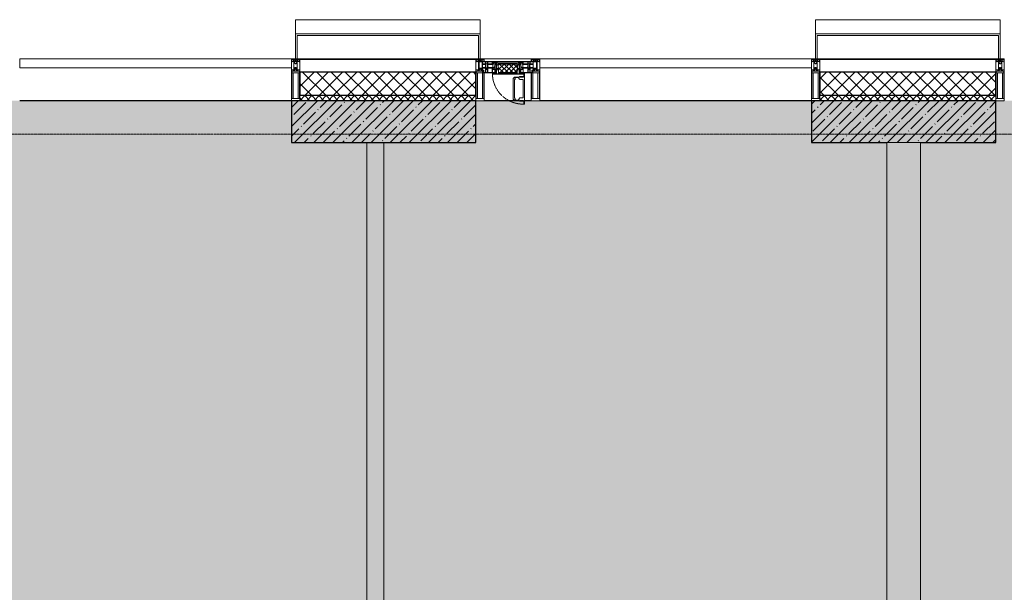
# Model space of a CAD drawing. Header units: millimetres. Extents: x -525784 to 178656, y -69521 to 385150.
# Tile 334 of 389: x -163323 to -157453, y 373214 to 376627. Entities that reach past the tile are written whole.
import ezdxf

# ---------------------------------------------------------------- set-up
doc = ezdxf.new("R2010")
doc.units = ezdxf.units.MM
doc.linetypes.add('-D1-02х01', pattern=[3, 2, -1])
doc.linetypes.add('-D1d1-15x02', pattern=[19, 15, -2, 0, -2])
for name, color, linetype, lineweight in [('_0', 7, 'Continuous', 13), ('A-COLS', 7, 'Continuous', 5), ('A-DETL-GENF', 7, 'Continuous', 5), ('A-GLAZ', 7, 'Continuous', 5), ('A-GLAZ-CURT', 8, 'Continuous', 5), ('A-GLAZ-CWMG', 8, 'Continuous', 5), ('A-WALL', 7, 'Continuous', 5), ('A-WALL-FNSH', 8, 'Continuous', 5), ('I-WALL', 7, 'Continuous', 5), ('S-COLS', 7, 'Continuous', 5), ('S-GRID', 7, 'Continuous', 5)]:
    doc.layers.add(name, color=color, linetype=linetype, lineweight=lineweight)
pattern_1 = [(45, (0, 0), (-21.213203, 21.213203), []), (135, (0, 0), (-21.213203, -21.213203), [])]
pattern_2 = [(45, (0, 0), (-42.42641, 42.42641), []), (135, (0, 0), (-42.42641, -42.42641), [])]
pattern_3 = [(45, (-192252.935, 346694.18), (-57.02463, 57.02463), []), (45, (-192195.91, 346694.18), (-57.02463, 57.02463), [100.806, -20.161, 3.353, -16.808])]

# ---------------------------------------------------------------- blocks, each defined once
blk = doc.blocks.new('Rectangular Mullion - 50Wx250H-2623690-50_AS_M_L24')
at = {"layer": 'A-DETL-GENF'}
for p, q in [((-25, 65.2), (-25, 250)), ((-25, 250), (0, 250)), ((-23, 237.3), (0, 237.3)), ((-23, 237.3), (-23, 73.6)), ((-14.9, 84), (-14.9, 237.3)), ((25, 250), (0, 250)), ((23, 237.3), (0, 237.3)), ((14.9, 84), (14.9, 237.3)), ((23, 237.3), (23, 73.6)), ((25, 65.2), (25, 250)), ((-14, 65.2), (-25, 65.2)), ((0, 84), (-23, 84)), ((-0.5, 73.6), (-23, 73.6)), ((-14, 71.3), (-14, 65.2)), ((-10, 71.3), (-14, 71.3)), ((-10, 53), (-10, 71.3)), ((-7, 65.2), (-5.9, 67.3)), ((-7, 65.2), (-7, 54.7)), ((-4.1, 67.3), (-5.9, 67.3)), ((-4.1, 67.3), (-2.9, 65.1)), ((-2.9, 65.1), (-2.9, 54.6)), ((0, 84), (23, 84)), ((0.5, 73.6), (23, 73.6)), ((4.1, 67.3), (2.9, 65.1)), ((2.9, 65.1), (2.9, 54.6)), ((4.1, 67.3), (5.9, 67.3)), ((7, 65.2), (5.9, 67.3)), ((7, 65.2), (7, 54.7)), ((10, 71.3), (14, 71.3)), ((10, 53), (10, 71.3)), ((14, 71.3), (14, 65.2)), ((14, 65.2), (25, 65.2)), ((-23.8, 14.6), (-25, 14.2)), ((-25, 0), (-25, 14.2)), ((-22.3, 17), (-23.8, 17)), ((-23.8, 17), (-23.8, 14.6)), ((-22.5, 10.6), (-23.8, 14.6)), ((-22.5, 10.6), (-23.7, 9.9)), ((-23.7, 1.3), (-23.7, 9.9)), ((-23.7, 1.3), (-11.8, 1.3)), ((-23.2, 10.2), (-22.5, 8)), ((-22.5, 8), (-22.5, 4.5)), ((-21.3, 4.5), (-22.5, 4.5)), ((-22.3, 17), (-22.3, 16)), ((-22.3, 16), (-21.3, 16)), ((-19, 17.6), (-21.3, 16)), ((-21.3, 4.5), (-21.3, 6.5)), ((-21.3, 6.5), (-14.2, 6.5)), ((-18.4, 16.6), (-19, 17.6)), ((-7.4, 16.6), (-18.4, 16.6)), ((-14.2, 6.5), (-14.2, 4.5)), ((-13.2, 4.5), (-14.2, 4.5)), ((-13.2, 4.5), (-12.2, 7.2)), ((-12.7, 7.6), (-11.3, 11.4)), ((-12.7, 7.6), (-11.8, 6.9)), ((-12.2, 9), (-12.2, 14.8)), ((-12.2, 14.8), (0, 14.8)), ((-11.8, 1.3), (-11.8, 6.9)), ((-10.5, 11.2), (-11.3, 11.4)), ((-10.5, 1.5), (-10.5, 11.2)), ((-4.8, 1.5), (-10.5, 1.5)), ((-8.7, 53), (-10, 53)), ((-10, 53), (-10, 17)), ((-10, 17), (-7.5, 17)), ((-8.7, 53), (-7, 54.7)), ((-8.5, 23), (-1.5, 30)), ((-8.5, 18.5), (-8.5, 23)), ((-7.5, 18.5), (-8.5, 18.5)), ((-7.5, 17), (-7.5, 18.5)), ((-7.4, 18), (-7.4, 16.6)), ((-2.6, 18), (-7.4, 18)), ((0, 8), (-4.8, 8)), ((-4.8, 1.5), (-4.8, 8)), ((-1.3, 53), (-2.9, 54.6)), ((-2.6, 18), (-2.6, 16.8)), ((-2.6, 16.8), (0, 16.8)), ((-1.5, 30), (0, 30)), ((0, 53), (-1.3, 53)), ((0, 53), (1.3, 53)), ((1.5, 30), (0, 30)), ((2.6, 16.8), (0, 16.8)), ((0, 14.8), (0, 16.8)), ((0, 14.8), (0, 16.8)), ((12.2, 14.8), (0, 14.8)), ((0, 0), (0, 8)), ((0, 8), (4.8, 8)), ((0, 0), (0, 8)), ((1.3, 53), (2.9, 54.6)), ((8.5, 23), (1.5, 30)), ((2.6, 18), (2.6, 16.8)), ((2.6, 18), (7.4, 18)), ((4.8, 1.5), (4.8, 8)), ((4.8, 1.5), (10.5, 1.5)), ((8.7, 53), (7, 54.7)), ((7.4, 18), (7.4, 16.6)), ((7.4, 16.6), (18.4, 16.6)), ((7.5, 18.5), (8.5, 18.5)), ((7.5, 17), (7.5, 18.5)), ((10, 17), (7.5, 17)), ((8.5, 18.5), (8.5, 23)), ((8.7, 53), (10, 53)), ((10, 53), (10, 17)), ((10.5, 11.2), (11.3, 11.4)), ((10.5, 1.5), (10.5, 11.2)), ((12.7, 7.6), (11.3, 11.4)), ((12.7, 7.6), (11.8, 6.9)), ((11.8, 1.3), (11.8, 6.9)), ((23.7, 1.3), (11.8, 1.3)), ((12.2, 9), (12.2, 14.8)), ((13.2, 4.5), (12.2, 7.2)), ((13.2, 4.5), (14.2, 4.5)), ((21.3, 6.5), (14.2, 6.5)), ((14.2, 6.5), (14.2, 4.5)), ((18.4, 16.6), (19, 17.6)), ((19, 17.6), (21.3, 16)), ((22.3, 16), (21.3, 16)), ((21.3, 4.5), (21.3, 6.5)), ((21.3, 4.5), (22.5, 4.5)), ((22.3, 17), (22.3, 16)), ((22.3, 17), (23.8, 17)), ((22.5, 10.6), (23.8, 14.6)), ((22.5, 10.6), (23.7, 9.9)), ((23.2, 10.2), (22.5, 8)), ((22.5, 8), (22.5, 4.5)), ((23.7, 1.3), (23.7, 9.9)), ((23.8, 17), (23.8, 14.6)), ((23.8, 14.6), (25, 14.2)), ((25, 0), (25, 14.2)), ((-25, 0), (0, 0)), ((25, 0), (0, 0))]:
    blk.add_line(p, q, dxfattribs=at)
for centre, start, end in [((-0.5, 73.1), 360, 90), ((0.5, 73.1), 90, 180)]:
    blk.add_arc(centre, 0.5, start, end, dxfattribs=at)
blk = doc.blocks.new('Rectangular Mullion - R_StandardFrame_50Wx250H-4049022-50_AS_M_L24')
at = {"layer": 'A-GLAZ-CWMG', "lineweight": 9}
for p, q in [((-25, 0), (-25, 250)), ((-25, 250), (25, 250)), ((25, 250), (25, 0)), ((25, 0), (-25, 0))]:
    blk.add_line(p, q, dxfattribs=at)
blk = doc.blocks.new('System Panel - A_PAN_Glass-5026823-50_AS_M_L24')
at = {"layer": 'A-GLAZ-CURT'}
for p, q in [((810, 0), (-810, 0)), ((-810, 0), (-810, -55)), ((810, -55), (810, 0)), ((-810, -55), (810, -55))]:
    blk.add_line(p, q, dxfattribs=at)
blk = doc.blocks.new('Rectangular Mullion - R_StandardFrame_50Wx250H-3342963-50_AS_M_L24')
at = {"layer": 'A-GLAZ-CWMG'}
blk.add_line((21250, 29450), (19630, 29450), dxfattribs=at)
blk = doc.blocks.new('A_PAN_Створка - 383мм-V13-50_AS_M_L24')
at = {"layer": 'A-GLAZ-CURT'}
h = blk.add_hatch(dxfattribs=at)
h.set_pattern_fill('FP_15', color=256, style=0, pattern_type=2)
h.set_pattern_definition([(45, (-31840, -29700), (-14.142136, 14.142136), []), (135, (-31840, -29700), (-14.142136, -14.142136), [])])
h.paths.add_polyline_path([(53.6, -82.7), (54.6, -81.8), (55.5, -62.5), (57.2, -60.8), (57.2, -36.4), (54.9, -34.1), (54.5, -31.8), (-54.5, -31.8), (-54.9, -34.1), (-57.2, -36.4), (-57.2, -60.8), (-54.6, -63.4), (-53.6, -82.7), (-46.3, -82.7)])
at = {"layer": 'A-DETL-GENF'}
for p, q in [((-70, -32.1), (-61.4, -23.5)), ((-70, -62.5), (-70, -32.1)), ((-67.8, -38.3), (-65.7, -37.4)), ((-67.8, -55.7), (-67.8, -38.3)), ((-66, -56.5), (-67.8, -55.7)), ((-66, -56.5), (-62, -59.1)), ((-65.7, -37.4), (-60.8, -34.7)), ((61.4, -23.5), (-61.4, -23.5)), ((-60.8, -34.7), (-57.3, -35.9)), ((-55.2, -33.8), (-57.3, -35.9)), ((-54.9, -34.1), (-57.2, -36.4)), ((-57.2, -36.4), (-57.2, -60.8)), ((-55.2, -33.8), (-54.8, -31.5)), ((-54.9, -25.8), (-53.9, -24.8)), ((-54.9, -29.5), (-54.9, -25.8)), ((-53.9, -30.5), (-54.9, -29.5)), ((-54.5, -31.8), (-54.9, -34.1)), ((0, -31.5), (-54.8, -31.5)), ((54.5, -31.8), (-54.5, -31.8)), ((-53.9, -24.8), (53.9, -24.8)), ((53.9, -30.5), (-53.9, -30.5)), ((0, -31.5), (54.8, -31.5)), ((54.9, -25.8), (53.9, -24.8)), ((53.9, -30.5), (54.9, -29.5)), ((54.9, -34.1), (54.5, -31.8)), ((55.2, -33.8), (54.8, -31.5)), ((54.9, -29.5), (54.9, -25.8)), ((57.2, -36.4), (54.9, -34.1)), ((55.2, -33.8), (57.3, -35.9)), ((57.2, -60.8), (57.2, -36.4)), ((60.8, -34.7), (57.3, -35.9)), ((65.7, -37.4), (60.8, -34.7)), ((70, -32.1), (61.4, -23.5)), ((66, -56.5), (62, -59.1)), ((67.8, -38.3), (65.7, -37.4)), ((66, -56.5), (67.8, -55.7)), ((67.8, -55.7), (67.8, -38.3)), ((70, -62.5), (70, -32.1)), ((-91.5, -87.5), (-73.9, -87.5)), ((-91.5, -92), (-91.5, -87.5)), ((-91.5, -92), (91.5, -92)), ((-83.4, -90.3), (-83.4, -87.5)), ((-83.4, -90.3), (-69.4, -90.3)), ((-73.9, -62.5), (-70, -62.5)), ((-73.9, -87.5), (-73.9, -62.5)), ((-69.4, -66.5), (-73.9, -66.5)), ((-73.9, -81.5), (-69.4, -81.5)), ((-69.4, -85.5), (-73.9, -85.5)), ((-69.4, -81.5), (-69.4, -66.5)), ((-69.4, -90.3), (-69.4, -85.5)), ((-61.7, -62.5), (-67.9, -62.5)), ((-67.9, -62.5), (-67.9, -89.3)), ((-67.9, -89.3), (-66.9, -90.3)), ((-66.9, -90.3), (-57.4, -90.3)), ((-62, -59.1), (-60.7, -61)), ((-61.7, -64.9), (-61.7, -62.5)), ((-60.1, -67.7), (-61.7, -64.9)), ((-60.7, -61), (-57.4, -61)), ((-56.4, -67.7), (-60.1, -67.7)), ((-57.4, -61), (-54.9, -63.5)), ((-57.4, -90.3), (-56.4, -89.4)), ((-57.2, -60.8), (-54.6, -63.4)), ((-56.4, -89.4), (-56.4, -67.7)), ((-54.9, -63.5), (-54.9, -81.9)), ((-54.9, -81.9), (-53.8, -83)), ((-54.9, -85.6), (-53.9, -84.6)), ((-54.9, -89.3), (-54.9, -85.6)), ((-53.9, -90.3), (-54.9, -89.3)), ((-54.6, -63.4), (-54.6, -81.8)), ((-54.6, -81.8), (-53.6, -82.7)), ((-53.9, -84.6), (53.9, -84.6)), ((53.9, -90.3), (-53.9, -90.3)), ((53.8, -83), (-53.8, -83)), ((-53.6, -82.7), (53.6, -82.7)), ((53.6, -82.7), (54.6, -81.8)), ((54.9, -81.9), (53.8, -83)), ((54.9, -85.6), (53.9, -84.6)), ((53.9, -90.3), (54.9, -89.3)), ((54.6, -63.4), (57.2, -60.8)), ((54.6, -81.8), (54.6, -63.4)), ((57.4, -61), (54.9, -63.5)), ((54.9, -63.5), (54.9, -81.9)), ((54.9, -89.3), (54.9, -85.6)), ((56.4, -67.7), (60.1, -67.7)), ((56.4, -89.4), (56.4, -67.7)), ((57.4, -90.3), (56.4, -89.4)), ((60.7, -61), (57.4, -61)), ((66.9, -90.3), (57.4, -90.3)), ((60.1, -67.7), (61.7, -64.9)), ((62, -59.1), (60.7, -61)), ((61.7, -62.5), (67.9, -62.5)), ((61.7, -64.9), (61.7, -62.5)), ((67.9, -89.3), (66.9, -90.3)), ((67.9, -62.5), (67.9, -89.3)), ((69.4, -66.5), (73.9, -66.5)), ((69.4, -81.5), (69.4, -66.5)), ((73.9, -81.5), (69.4, -81.5)), ((69.4, -85.5), (73.9, -85.5)), ((69.4, -90.3), (69.4, -85.5)), ((83.4, -90.3), (69.4, -90.3)), ((73.9, -62.5), (70, -62.5)), ((73.9, -87.5), (73.9, -62.5)), ((91.5, -87.5), (73.9, -87.5)), ((83.4, -90.3), (83.4, -87.5)), ((91.5, -92), (91.5, -87.5))]:
    blk.add_line(p, q, dxfattribs=at)
at = {"layer": 'A-DETL-GENF', "color": 9, "true_color": 0xc8c8c8}
for p, q in [((39.7, -109), (31.1, -117.6)), ((70.1, -109), (39.7, -109)), ((45, -113.3), (42.3, -118.2)), ((45.9, -111.2), (45, -113.3)), ((63.3, -111.2), (45.9, -111.2)), ((64.1, -113), (63.3, -111.2)), ((64.1, -113), (66.7, -117)), ((66.7, -117), (68.6, -118.3)), ((70.1, -105.1), (70.1, -109)), ((95.1, -105.1), (70.1, -105.1)), ((74.1, -109.6), (74.1, -105.1)), ((89.1, -109.6), (74.1, -109.6)), ((89.1, -105.1), (89.1, -109.6)), ((93.1, -109.6), (93.1, -105.1)), ((97.9, -109.6), (93.1, -109.6)), ((95.1, -87.5), (95.1, -105.1)), ((99.6, -87.5), (95.1, -87.5)), ((97.9, -95.6), (95.1, -95.6)), ((97.9, -95.6), (97.9, -109.6)), ((99.6, -270.5), (99.6, -87.5)), ((31.1, -117.6), (31.1, -240.4)), ((41.4, -123.8), (39.1, -124.2)), ((39.1, -179), (39.1, -124.2)), ((41.4, -123.8), (43.5, -121.7)), ((42.3, -118.2), (43.5, -121.7)), ((68.6, -118.3), (68.6, -121.6)), ((68.6, -121.6), (71.1, -124.1)), ((71.1, -124.1), (89.5, -124.1)), ((89.5, -124.1), (90.6, -125.2)), ((90.6, -125.2), (90.6, -232.8)), ((39.1, -179), (39.1, -233.8)), ((41.4, -234.2), (39.1, -233.8)), ((41.4, -234.2), (43.5, -236.3)), ((68.6, -236.4), (71.1, -233.9)), ((71.1, -233.9), (89.5, -233.9)), ((89.5, -233.9), (90.6, -232.8)), ((39.7, -249), (31.1, -240.4)), ((70.1, -249), (39.7, -249)), ((42.3, -239.8), (43.5, -236.3)), ((45, -244.7), (42.3, -239.8)), ((45.9, -246.8), (45, -244.7)), ((63.3, -246.8), (45.9, -246.8)), ((64.1, -245), (63.3, -246.8)), ((64.1, -245), (66.7, -241)), ((66.7, -241), (68.6, -239.7)), ((68.6, -239.7), (68.6, -236.4)), ((70.1, -252.9), (70.1, -249)), ((95.1, -252.9), (70.1, -252.9)), ((74.1, -248.4), (74.1, -252.9)), ((89.1, -248.4), (74.1, -248.4)), ((89.1, -252.9), (89.1, -248.4)), ((93.1, -248.4), (93.1, -252.9)), ((97.9, -248.4), (93.1, -248.4)), ((95.1, -270.5), (95.1, -252.9)), ((97.9, -262.4), (95.1, -262.4)), ((99.6, -270.5), (95.1, -270.5)), ((97.9, -262.4), (97.9, -248.4))]:
    blk.add_line(p, q, dxfattribs=at)
at = {"layer": 'A-GLAZ'}
for p, q in [((-67.9, -17), (-171, -17)), ((-171, -17), (-171, -57)), ((-171, -18.5), (-153.5, -18.5)), ((-171, -55.5), (-152, -55.5)), ((-171, -57), (-156, -57)), ((-153.5, -18.5), (-152, -20)), ((-152, -20), (-152, -73.5)), ((-150.5, -17), (-150.5, -29.4)), ((-132.4, -18.6), (-150.5, -18.6)), ((-150.5, -29.4), (-132.4, -29.4)), ((-150.5, -33.6), (-150.5, -68)), ((-136.3, -33.6), (-150.5, -33.6)), ((-136.4, -52.4), (-150.5, -52.4)), ((-150.5, -56.6), (-132.4, -56.6)), ((-137.2, -31), (-135.8, -35)), ((-132.5, -31), (-137.2, -31)), ((-137.2, -54.8), (-135.8, -50.8)), ((-132.5, -54.8), (-137.2, -54.8)), ((-132.1, -36.8), (-135.8, -35)), ((-132.1, -49), (-135.8, -50.8)), ((-132.5, -31.9), (-133.4, -33.7)), ((-133.4, -33.7), (-130.1, -35.3)), ((-133.4, -52), (-130.1, -50.4)), ((-132.5, -53.8), (-133.4, -52)), ((-132.5, -31.9), (-132.5, -31)), ((-132.5, -53.8), (-132.5, -54.8)), ((-132.4, -29.4), (-132.4, -18.6)), ((-132.4, -56.6), (-132.4, -82.5)), ((-132.1, -49), (-132.1, -36.8)), ((-131, -18.2), (-131, -29.5)), ((-120.8, -18.2), (-131, -18.2)), ((-131, -29.5), (-120.8, -29.5)), ((-131, -30.9), (-131, -33)), ((-120.8, -30.9), (-131, -30.9)), ((-129.4, -34.6), (-131, -33)), ((-129.4, -51.1), (-131, -52.7)), ((-131, -55.1), (-131, -52.7)), ((-120.8, -55.1), (-131, -55.1)), ((-131, -56.5), (-131, -62.6)), ((-131, -56.5), (-120.8, -56.5)), ((-130.1, -35.3), (-129.4, -34.6)), ((-130.1, -35.3), (-130.1, -50.4)), ((-130.1, -50.4), (-129.4, -51.1)), ((-122.4, -34.6), (-120.8, -33)), ((-121.7, -35.3), (-122.4, -34.6)), ((-121.7, -50.4), (-122.4, -51.1)), ((-122.4, -51.1), (-120.8, -52.7)), ((-118.4, -33.7), (-121.7, -35.3)), ((-121.7, -35.3), (-121.7, -50.4)), ((-118.4, -52), (-121.7, -50.4)), ((-120.8, -18.2), (-120.8, -29.5)), ((-120.8, -30.9), (-120.8, -33)), ((-120.8, -55.1), (-120.8, -52.7)), ((-120.8, -56.5), (-120.8, -62.6)), ((-119.7, -36.8), (-115.9, -35)), ((-119.7, -49), (-119.7, -36.8)), ((-119.7, -49), (-115.9, -50.8)), ((-119.3, -18.6), (-92.5, -18.6)), ((-119.3, -29.4), (-119.3, -18.6)), ((-92.5, -29.4), (-119.3, -29.4)), ((-119.3, -31), (-114.6, -31)), ((-119.3, -31.9), (-119.3, -31)), ((-119.3, -31.9), (-118.4, -33.7)), ((-119.3, -53.8), (-118.4, -52)), ((-119.3, -53.8), (-119.3, -54.8)), ((-119.3, -54.8), (-114.6, -54.8)), ((-119.3, -56.6), (-119.3, -82.5)), ((-92.5, -56.6), (-119.3, -56.6)), ((-114.6, -31), (-115.9, -35)), ((-114.6, -54.8), (-115.9, -50.8)), ((-94.1, -33.5), (-115.4, -33.5)), ((-94.1, -52.5), (-115.3, -52.5)), ((-89.9, -35.1), (-94.1, -33.5)), ((-89.9, -50.9), (-94.1, -52.5)), ((-92.5, -18.6), (-92.5, -29.4)), ((-92.5, -56.6), (-92.5, -82.5)), ((-90.8, -18.5), (-90.8, -29.4)), ((-87.3, -18.5), (-90.8, -18.5)), ((-90.8, -29.4), (-85.9, -29.4)), ((-90.8, -56.6), (-85.9, -56.6)), ((-90.8, -62.7), (-90.8, -56.6)), ((-89.9, -32.5), (-89.9, -35.1)), ((-85.9, -32.5), (-89.9, -32.5)), ((-89.9, -35.1), (-89.9, -50.9)), ((-89.9, -52.2), (-89.9, -50.9)), ((-89.9, -52.2), (-88.6, -53.5)), ((-85.9, -53.5), (-88.6, -53.5)), ((-87.3, -20.4), (-87.3, -18.5)), ((-87.3, -20.4), (-87.3, -21.9)), ((-84.8, -20.4), (-87.3, -20.4)), ((-87.3, -21.9), (-85.9, -21.9)), ((-85.9, -18.2), (-85.9, -20.4)), ((-75.9, -18.2), (-85.9, -18.2)), ((-85.9, -21.9), (-85.9, -29.4)), ((-85.9, -29.4), (-85.9, -32.5)), ((-85.9, -53.5), (-78, -45.6)), ((-85.9, -56.6), (-85.9, -53.5)), ((-83.4, -20.4), (-84.8, -20.4)), ((-70, -33.8), (-83.4, -20.4)), ((-78, -84), (-78, -23.5)), ((-78, -23.5), (-67.9, -23.5)), ((-78, -36.8), (-70, -36.8)), ((-78, -45.6), (-78, -36.8)), ((-75.9, -21.5), (-75.9, -18.2)), ((-75.9, -21.5), (-75.9, -23.5)), ((-74.9, -21.5), (-75.9, -21.5)), ((-75.9, -23.5), (-73, -23.5)), ((-74.9, -17.9), (-74.9, -21.5)), ((-68.9, -17.9), (-74.9, -17.9)), ((-67.2, -29.3), (-73, -23.5)), ((-61.4, -23.5), (-70, -32.1)), ((-70, -32.1), (-70, -62.5)), ((-70, -36.8), (-70, -33.8)), ((-68.9, -21.5), (-68.9, -17.9)), ((-67.9, -21.5), (-68.9, -21.5)), ((67.9, -17), (-67.9, -17)), ((-61.4, -23.5), (-67.9, -17)), ((-67.9, -17), (-67.9, -23.5)), ((-67.9, -17), (67.9, -17)), ((-67.9, -21.5), (-67.9, -23.5)), ((-67.9, -23.5), (-64.6, -26.8)), ((-67.9, -23.5), (-64.6, -26.8)), ((-64.6, -26.8), (-67.2, -29.3)), ((-64.6, -26.8), (-61.4, -23.5)), ((61.4, -23.5), (-61.4, -23.5)), ((67.9, -17), (61.4, -23.5)), ((70, -32.1), (61.4, -23.5)), ((61.4, -23.5), (64.6, -26.8)), ((67.9, -23.5), (64.6, -26.8)), ((64.6, -26.8), (67.9, -23.5)), ((64.6, -26.8), (67.2, -29.3)), ((67.2, -29.3), (73, -23.5)), ((67.9, -23.5), (67.9, -17)), ((171, -17), (67.9, -17)), ((67.9, -21.5), (67.9, -23.5)), ((67.9, -21.5), (68.9, -21.5)), ((67.9, -23.5), (78, -23.5)), ((68.9, -17.9), (74.9, -17.9)), ((68.9, -21.5), (68.9, -17.9)), ((70, -33.8), (83.4, -20.4)), ((70, -62.5), (70, -32.1)), ((70, -36.8), (70, -33.8)), ((78, -36.8), (70, -36.8)), ((75.9, -23.5), (73, -23.5)), ((74.9, -17.9), (74.9, -21.5)), ((74.9, -21.5), (75.9, -21.5)), ((75.9, -18.2), (85.9, -18.2)), ((75.9, -21.5), (75.9, -18.2)), ((75.9, -21.5), (75.9, -23.5)), ((78, -23.5), (78, -84)), ((78, -45.6), (78, -36.8)), ((85.9, -53.5), (78, -45.6)), ((83.4, -20.4), (84.8, -20.4)), ((84.8, -20.4), (87.3, -20.4)), ((85.9, -18.2), (85.9, -20.4)), ((85.9, -21.9), (85.9, -29.4)), ((87.3, -21.9), (85.9, -21.9)), ((85.9, -29.4), (85.9, -32.5)), ((90.8, -29.4), (85.9, -29.4)), ((85.9, -32.5), (89.9, -32.5)), ((85.9, -53.5), (88.6, -53.5)), ((85.9, -56.6), (85.9, -53.5)), ((90.8, -56.6), (85.9, -56.6)), ((87.3, -18.5), (90.8, -18.5)), ((87.3, -20.4), (87.3, -18.5)), ((87.3, -20.4), (87.3, -21.9)), ((89.9, -52.2), (88.6, -53.5)), ((89.9, -32.5), (89.9, -35.1)), ((89.9, -35.1), (94.1, -33.5)), ((89.9, -35.1), (89.9, -50.9)), ((89.9, -50.9), (94.1, -52.5)), ((89.9, -52.2), (89.9, -50.9)), ((90.8, -18.5), (90.8, -29.4)), ((90.8, -62.7), (90.8, -56.6)), ((92.5, -18.6), (92.5, -29.4)), ((119.3, -18.6), (92.5, -18.6)), ((92.5, -29.4), (119.3, -29.4)), ((92.5, -56.6), (119.3, -56.6)), ((92.5, -56.6), (92.5, -82.5)), ((94.1, -33.5), (115.4, -33.5)), ((94.1, -52.5), (115.3, -52.5)), ((114.6, -31), (115.9, -35)), ((119.3, -31), (114.6, -31)), ((114.6, -54.8), (115.9, -50.8)), ((119.3, -54.8), (114.6, -54.8)), ((119.7, -36.8), (115.9, -35)), ((119.7, -49), (115.9, -50.8)), ((119.3, -31.9), (118.4, -33.7)), ((118.4, -33.7), (121.7, -35.3)), ((118.4, -52), (121.7, -50.4)), ((119.3, -53.8), (118.4, -52)), ((119.3, -29.4), (119.3, -18.6)), ((119.3, -31.9), (119.3, -31)), ((119.3, -53.8), (119.3, -54.8)), ((119.3, -56.6), (119.3, -82.5)), ((119.7, -49), (119.7, -36.8)), ((120.8, -18.2), (120.8, -29.5)), ((120.8, -18.2), (131, -18.2)), ((131, -29.5), (120.8, -29.5)), ((120.8, -30.9), (120.8, -33)), ((120.8, -30.9), (131, -30.9)), ((122.4, -34.6), (120.8, -33)), ((122.4, -51.1), (120.8, -52.7)), ((120.8, -55.1), (120.8, -52.7)), ((120.8, -55.1), (131, -55.1)), ((120.8, -56.5), (120.8, -62.6)), ((131, -56.5), (120.8, -56.5)), ((121.7, -35.3), (122.4, -34.6)), ((121.7, -35.3), (121.7, -50.4)), ((121.7, -50.4), (122.4, -51.1)), ((129.4, -34.6), (131, -33)), ((130.1, -35.3), (129.4, -34.6)), ((130.1, -50.4), (129.4, -51.1)), ((129.4, -51.1), (131, -52.7)), ((133.4, -33.7), (130.1, -35.3)), ((130.1, -35.3), (130.1, -50.4)), ((133.4, -52), (130.1, -50.4)), ((131, -18.2), (131, -29.5)), ((131, -30.9), (131, -33)), ((131, -55.1), (131, -52.7)), ((131, -56.5), (131, -62.6)), ((132.1, -36.8), (135.8, -35)), ((132.1, -49), (132.1, -36.8)), ((132.1, -49), (135.8, -50.8)), ((132.4, -18.6), (150.5, -18.6)), ((132.4, -29.4), (132.4, -18.6)), ((150.5, -29.4), (132.4, -29.4)), ((150.5, -56.6), (132.4, -56.6)), ((132.4, -56.6), (132.4, -82.5)), ((132.5, -31), (137.2, -31)), ((132.5, -31.9), (132.5, -31)), ((132.5, -31.9), (133.4, -33.7)), ((132.5, -53.8), (133.4, -52)), ((132.5, -53.8), (132.5, -54.8)), ((132.5, -54.8), (137.2, -54.8)), ((137.2, -31), (135.8, -35)), ((137.2, -54.8), (135.8, -50.8)), ((136.3, -33.6), (150.5, -33.6)), ((136.4, -52.4), (150.5, -52.4)), ((150.5, -17), (150.5, -29.4)), ((150.5, -33.6), (150.5, -68)), ((153.5, -18.5), (152, -20)), ((152, -20), (152, -73.5)), ((171, -55.5), (152, -55.5)), ((171, -18.5), (153.5, -18.5)), ((156, -57), (171, -57)), ((171, -57), (171, -17)), ((-153, -60), (-153, -73.5)), ((-153, -73.5), (-150, -73.5)), ((-150.5, -68), (-143.5, -68)), ((-150.5, -69.5), (-150.5, -73.5)), ((-145, -69.5), (-150.5, -69.5)), ((-150, -73.5), (-150, -84)), ((-150, -84), (-78, -84)), ((-148.5, -81), (-148.5, -82.5)), ((-143.5, -81), (-148.5, -81)), ((-148.5, -82.5), (-132.4, -82.5)), ((-145, -69.5), (-145, -79.5)), ((-143.5, -68), (-143.5, -81)), ((-120.8, -62.6), (-131, -62.6)), ((-131, -64.6), (-120.8, -64.6)), ((-131, -82.5), (-131, -64.6)), ((-131, -82.5), (-120.8, -82.5)), ((-120.8, -82.5), (-120.8, -64.6)), ((-119.3, -82.5), (-92.5, -82.5)), ((-73.9, -87.5), (-91.5, -87.5)), ((-91.5, -87.5), (-91.5, -92)), ((-91.5, -92), (91.5, -92)), ((-80.4, -62.7), (-90.8, -62.7)), ((-90.8, -64.6), (-90.8, -82.5)), ((-80.1, -64.6), (-90.8, -64.6)), ((-90.8, -82.5), (-79.5, -82.5)), ((-78, -84), (-85, -84)), ((-85, -84), (-85, -87.5)), ((-85, -87.5), (-78, -87.5)), ((-80.4, -61.1), (-80.4, -62.7)), ((-78, -61.1), (-80.4, -61.1)), ((-80.1, -66.1), (-80.1, -64.6)), ((-78, -66.1), (-80.1, -66.1)), ((-79.5, -80.6), (-78, -80.6)), ((-79.5, -82.5), (-79.5, -80.6)), ((-78, -66.1), (-78, -61.1)), ((-78, -87.5), (-78, -84)), ((-78, -84), (-73.9, -84)), ((-70, -62.5), (-73.9, -62.5)), ((-73.9, -62.5), (-73.9, -87.5)), ((73.9, -62.5), (70, -62.5)), ((73.9, -87.5), (73.9, -62.5)), ((73.9, -84), (78, -84)), ((91.5, -87.5), (73.9, -87.5)), ((78, -61.1), (80.4, -61.1)), ((78, -66.1), (78, -61.1)), ((78, -66.1), (80.1, -66.1)), ((79.5, -80.6), (78, -80.6)), ((78, -87.5), (78, -84)), ((78, -84), (85, -84)), ((78, -84), (150, -84)), ((85, -87.5), (78, -87.5)), ((79.5, -82.5), (79.5, -80.6)), ((90.8, -82.5), (79.5, -82.5)), ((80.1, -64.6), (90.8, -64.6)), ((80.1, -66.1), (80.1, -64.6)), ((80.4, -61.1), (80.4, -62.7)), ((80.4, -62.7), (90.8, -62.7)), ((85, -84), (85, -87.5)), ((90.8, -64.6), (90.8, -82.5)), ((91.5, -92), (91.5, -87.5)), ((119.3, -82.5), (92.5, -82.5)), ((120.8, -62.6), (131, -62.6)), ((120.8, -82.5), (120.8, -64.6)), ((131, -64.6), (120.8, -64.6)), ((131, -82.5), (120.8, -82.5)), ((131, -82.5), (131, -64.6)), ((148.5, -82.5), (132.4, -82.5)), ((143.5, -68), (143.5, -81)), ((150.5, -68), (143.5, -68)), ((143.5, -81), (148.5, -81)), ((145, -69.5), (150.5, -69.5)), ((145, -69.5), (145, -79.5)), ((148.5, -81), (148.5, -82.5)), ((150, -84), (150, -73.5)), ((150, -73.5), (153, -73.5)), ((150.5, -69.5), (150.5, -73.5)), ((153, -73.5), (153, -60))]:
    blk.add_line(p, q, dxfattribs=at)
for centre, start, end in [((-156, -60), 0, 90), ((156, -60), 90, 180)]:
    blk.add_arc(centre, 3, start, end, dxfattribs=at)
at = {"layer": 'A-GLAZ', "linetype": '-D1-02х01'}
blk.add_arc((91.4, -87.5), 183, 181.40905, 271.14454, dxfattribs=at)
blk = doc.blocks.new('Rectangular Mullion - 50Wx250H-V4-50_AS_M_L24')
at = {"layer": 'A-DETL-GENF'}
for p, q in [((-25, 65.2), (-25, 250)), ((-25, 250), (0, 250)), ((-23, 237.3), (0, 237.3)), ((-23, 237.3), (-23, 73.6)), ((-14.9, 84), (-14.9, 237.3)), ((25, 250), (0, 250)), ((23, 237.3), (0, 237.3)), ((14.9, 84), (14.9, 237.3)), ((23, 237.3), (23, 84)), ((25, 84), (25, 250)), ((-14, 65.2), (-25, 65.2)), ((0, 84), (-23, 84)), ((-0.5, 73.6), (-23, 73.6)), ((-14, 71.3), (-14, 65.2)), ((-10, 71.3), (-14, 71.3)), ((-10, 53), (-10, 71.3)), ((-7, 65.2), (-5.9, 67.3)), ((-7, 65.2), (-7, 54.7)), ((-4.1, 67.3), (-5.9, 67.3)), ((-4.1, 67.3), (-2.9, 65.1)), ((-2.9, 65.1), (-2.9, 57)), ((0, 84), (15, 84)), ((0.5, 73.6), (15, 73.6)), ((4.1, 67.3), (2.9, 65.1)), ((2.9, 65.1), (2.9, 57)), ((4.1, 67.3), (5.9, 67.3)), ((7, 65.2), (5.9, 67.3)), ((7, 65.2), (7, 57)), ((10, 71.3), (12, 71.3)), ((10, 57.4), (10, 71.3)), ((-23.8, 14.6), (-25, 14.2)), ((-25, 0), (-25, 14.2)), ((-22.3, 17), (-23.8, 17)), ((-23.8, 17), (-23.8, 14.6)), ((-22.5, 10.6), (-23.8, 14.6)), ((-22.5, 10.6), (-23.7, 9.9)), ((-23.7, 1.3), (-23.7, 9.9)), ((-23.7, 1.3), (-11.8, 1.3)), ((-23.2, 10.2), (-22.5, 8)), ((-22.5, 8), (-22.5, 4.5)), ((-21.3, 4.5), (-22.5, 4.5)), ((-22.3, 17), (-22.3, 16)), ((-22.3, 16), (-21.3, 16)), ((-19, 17.6), (-21.3, 16)), ((-21.3, 4.5), (-21.3, 6.5)), ((-21.3, 6.5), (-14.2, 6.5)), ((-18.4, 16.6), (-19, 17.6)), ((-7.4, 16.6), (-18.4, 16.6)), ((-14.2, 6.5), (-14.2, 4.5)), ((-13.2, 4.5), (-14.2, 4.5)), ((-13.2, 4.5), (-12.2, 7.2)), ((-12.7, 7.6), (-11.3, 11.4)), ((-12.7, 7.6), (-11.8, 6.9)), ((-12.2, 9), (-12.2, 14.8)), ((-12.2, 14.8), (0, 14.8)), ((-11.8, 1.3), (-11.8, 6.9)), ((-10.5, 11.2), (-11.3, 11.4)), ((-10.5, 1.5), (-10.5, 11.2)), ((-4.8, 1.5), (-10.5, 1.5)), ((-8.7, 53), (-10, 53)), ((-10, 53), (-10, 17)), ((-10, 17), (-7.5, 17)), ((-8.7, 53), (-7, 54.7)), ((-8.5, 23), (-6, 25.5)), ((-8.5, 18.5), (-8.5, 23)), ((-7.5, 18.5), (-8.5, 18.5)), ((-7.5, 17), (-7.5, 18.5)), ((-7.4, 18), (-7.4, 16.6)), ((-6, 18), (-7.4, 18)), ((0, 8), (-4.8, 8)), ((-4.8, 1.5), (-4.8, 8)), ((-2.6, 16.8), (0, 16.8)), ((2.6, 16.8), (0, 16.8)), ((0, 14.8), (0, 16.8)), ((0, 14.8), (0, 16.8)), ((12.2, 14.8), (0, 14.8)), ((0, 0), (0, 8)), ((0, 8), (4.8, 8)), ((0, 0), (0, 8)), ((4.8, 1.5), (4.8, 8)), ((4.8, 1.5), (10.5, 1.5)), ((7.4, 16.6), (18.4, 16.6)), ((10.5, 11.2), (11.3, 11.4)), ((10.5, 1.5), (10.5, 11.2)), ((12.7, 7.6), (11.3, 11.4)), ((12.7, 7.6), (11.8, 6.9)), ((11.8, 1.3), (11.8, 6.9)), ((23.7, 1.3), (11.8, 1.3)), ((12.2, 9), (12.2, 14.8)), ((13.2, 4.5), (12.2, 7.2)), ((13.2, 4.5), (14.2, 4.5)), ((21.3, 6.5), (14.2, 6.5)), ((14.2, 6.5), (14.2, 4.5)), ((19.9, 17), (21.3, 16)), ((22.3, 16), (21.3, 16)), ((21.3, 4.5), (21.3, 6.5)), ((21.3, 4.5), (22.5, 4.5)), ((22.3, 17), (22.3, 16)), ((22.5, 10.6), (23.8, 14.6)), ((22.5, 10.6), (23.7, 9.9)), ((23.2, 10.2), (22.5, 8)), ((22.5, 8), (22.5, 4.5)), ((23.7, 1.3), (23.7, 9.9)), ((23.8, 17), (23.8, 14.6)), ((23.8, 14.6), (25, 14.2)), ((25, 0), (25, 14.2)), ((-25, 0), (0, 0)), ((25, 0), (0, 0))]:
    blk.add_line(p, q, dxfattribs=at)
for centre, start, end in [((-0.5, 73.1), 360, 90), ((0.5, 73.1), 90, 180)]:
    blk.add_arc(centre, 0.5, start, end, dxfattribs=at)
blk = doc.blocks.new('Rectangular Mullion - R_StandardFrame_50Wx250H-V10-50_AS_M_L24')
at = {"layer": 'A-GLAZ-CWMG', "lineweight": 9}
for p, q in [((-25, 0), (-25, 250)), ((-25, 250), (25, 250)), ((25, 250), (25, 84)), ((25, 0), (-25, 0)), ((25, 17), (25, 0))]:
    blk.add_line(p, q, dxfattribs=at)
blk = doc.blocks.new('Rectangular Mullion - 50Wx250H-V1-50_AS_M_L24')
at = {"layer": 'A-DETL-GENF'}
for p, q in [((-25, 84), (-25, 250)), ((-25, 250), (0, 250)), ((-23, 237.3), (0, 237.3)), ((-23, 237.3), (-23, 84)), ((-14.9, 84), (-14.9, 237.3)), ((25, 250), (0, 250)), ((23, 237.3), (0, 237.3)), ((14.9, 84), (14.9, 237.3)), ((23, 237.3), (23, 73.6)), ((25, 65.2), (25, 250)), ((0, 84), (-15, 84)), ((-0.5, 73.6), (-15, 73.6)), ((-10, 71.3), (-12, 71.3)), ((-10, 57.4), (-10, 71.3)), ((-7, 65.2), (-5.9, 67.3)), ((-7, 65.2), (-7, 57)), ((-4.1, 67.3), (-5.9, 67.3)), ((-4.1, 67.3), (-2.9, 65.1)), ((-2.9, 65.1), (-2.9, 57)), ((0, 84), (23, 84)), ((0.5, 73.6), (23, 73.6)), ((4.1, 67.3), (2.9, 65.1)), ((2.9, 65.1), (2.9, 57)), ((4.1, 67.3), (5.9, 67.3)), ((7, 65.2), (5.9, 67.3)), ((7, 65.2), (7, 54.7)), ((10, 71.3), (14, 71.3)), ((10, 53), (10, 71.3)), ((14, 71.3), (14, 65.2)), ((14, 65.2), (25, 65.2)), ((-23.8, 14.6), (-25, 14.2)), ((-25, 0), (-25, 14.2)), ((-23.8, 17), (-23.8, 14.6)), ((-22.5, 10.6), (-23.8, 14.6)), ((-22.5, 10.6), (-23.7, 9.9)), ((-23.7, 1.3), (-23.7, 9.9)), ((-23.7, 1.3), (-11.8, 1.3)), ((-23.2, 10.2), (-22.5, 8)), ((-22.5, 8), (-22.5, 4.5)), ((-21.3, 4.5), (-22.5, 4.5)), ((-22.3, 17), (-22.3, 16)), ((-22.3, 16), (-21.3, 16)), ((-19.9, 17), (-21.3, 16)), ((-21.3, 4.5), (-21.3, 6.5)), ((-21.3, 6.5), (-14.2, 6.5)), ((-7.4, 16.6), (-18.4, 16.6)), ((-14.2, 6.5), (-14.2, 4.5)), ((-13.2, 4.5), (-14.2, 4.5)), ((-13.2, 4.5), (-12.2, 7.2)), ((-12.7, 7.6), (-11.3, 11.4)), ((-12.7, 7.6), (-11.8, 6.9)), ((-12.2, 9), (-12.2, 14.8)), ((-12.2, 14.8), (0, 14.8)), ((-11.8, 1.3), (-11.8, 6.9)), ((-10.5, 11.2), (-11.3, 11.4)), ((-10.5, 1.5), (-10.5, 11.2)), ((-4.8, 1.5), (-10.5, 1.5)), ((0, 8), (-4.8, 8)), ((-4.8, 1.5), (-4.8, 8)), ((-2.6, 16.8), (0, 16.8)), ((2.6, 16.8), (0, 16.8)), ((0, 14.8), (0, 16.8)), ((0, 14.8), (0, 16.8)), ((12.2, 14.8), (0, 14.8)), ((0, 0), (0, 8)), ((0, 8), (4.8, 8)), ((0, 0), (0, 8)), ((4.8, 1.5), (4.8, 8)), ((4.8, 1.5), (10.5, 1.5)), ((8.5, 23), (6, 25.5)), ((6, 18), (7.4, 18)), ((8.7, 53), (7, 54.7)), ((7.4, 18), (7.4, 16.6)), ((7.4, 16.6), (18.4, 16.6)), ((7.5, 18.5), (8.5, 18.5)), ((7.5, 17), (7.5, 18.5)), ((10, 17), (7.5, 17)), ((8.5, 18.5), (8.5, 23)), ((8.7, 53), (10, 53)), ((10, 53), (10, 17)), ((10.5, 11.2), (11.3, 11.4)), ((10.5, 1.5), (10.5, 11.2)), ((12.7, 7.6), (11.3, 11.4)), ((12.7, 7.6), (11.8, 6.9)), ((11.8, 1.3), (11.8, 6.9)), ((23.7, 1.3), (11.8, 1.3)), ((12.2, 9), (12.2, 14.8)), ((13.2, 4.5), (12.2, 7.2)), ((13.2, 4.5), (14.2, 4.5)), ((21.3, 6.5), (14.2, 6.5)), ((14.2, 6.5), (14.2, 4.5)), ((18.4, 16.6), (19, 17.6)), ((19, 17.6), (21.3, 16)), ((22.3, 16), (21.3, 16)), ((21.3, 4.5), (21.3, 6.5)), ((21.3, 4.5), (22.5, 4.5)), ((22.3, 17), (22.3, 16)), ((22.3, 17), (23.8, 17)), ((22.5, 10.6), (23.8, 14.6)), ((22.5, 10.6), (23.7, 9.9)), ((23.2, 10.2), (22.5, 8)), ((22.5, 8), (22.5, 4.5)), ((23.7, 1.3), (23.7, 9.9)), ((23.8, 17), (23.8, 14.6)), ((23.8, 14.6), (25, 14.2)), ((25, 0), (25, 14.2)), ((-25, 0), (0, 0)), ((25, 0), (0, 0))]:
    blk.add_line(p, q, dxfattribs=at)
for centre, start, end in [((-0.5, 73.1), 360, 90), ((0.5, 73.1), 90, 180)]:
    blk.add_arc(centre, 0.5, start, end, dxfattribs=at)
blk = doc.blocks.new('Rectangular Mullion - R_StandardFrame_50Wx250H-3538113-50_AS_M_L24')
at = {"layer": 'A-GLAZ-CWMG', "lineweight": 9}
for p, q in [((-25, 84), (-25, 250)), ((-25, 250), (25, 250)), ((25, 250), (25, 0)), ((-25, 0), (-25, 17)), ((25, 0), (-25, 0))]:
    blk.add_line(p, q, dxfattribs=at)
blk = doc.blocks.new('Rectangular Mullion - R_StandardFrame_50Wx250H-V11-50_AS_M_L24')
at = {"layer": 'A-GLAZ-CWMG'}
for p, q in [((25500, 29700), (25780, 29700)), ((25500, 29450), (25710.1, 29450)), ((25739.6, 29450), (25780, 29450))]:
    blk.add_line(p, q, dxfattribs=at)
blk = doc.blocks.new('RST_AR_KMN_R22_B3_FCD_rvt-1-50_AS_M_L24')
at = {"layer": 'A-WALL'}
h = blk.add_hatch(dxfattribs=at)
h.set_pattern_fill('FP_7', color=256, style=0, pattern_type=2)
h.set_pattern_definition(pattern_2)
h.paths.add_polyline_path([(30617.8, 29480), (31650, 29480), (31650, 29620), (30600, 29620), (30600, 29480)])
h = blk.add_hatch(dxfattribs=at)
h.set_pattern_fill('FP_7', color=256, style=0, pattern_type=2)
h.set_pattern_definition(pattern_2)
h.paths.add_polyline_path([(34750, 29480), (34750, 29620), (33700, 29620), (33700, 29480)])
h = blk.add_hatch(dxfattribs=at)
h.set_pattern_fill('FP_6', color=256, style=0, pattern_type=2)
h.set_pattern_definition(pattern_1)
h.paths.add_polyline_path([(30617.8, 29450), (31650, 29450), (31650, 29480), (30600, 29480), (30600, 29450)])
h = blk.add_hatch(dxfattribs=at)
h.set_pattern_fill('FP_6', color=256, style=0, pattern_type=2)
h.set_pattern_definition(pattern_1)
h.paths.add_polyline_path([(33700, 29450), (34750, 29450.8), (34750, 29480), (33700, 29480), (33700, 29450.3)])
at = {"layer": 'A-COLS'}
for p, q in [((31675, 29932.7), (30575, 29932.7)), ((30575, 29848.3), (30575, 29932.7)), ((31675, 29932.7), (31675, 29848.3)), ((34775, 29932.7), (33675, 29932.7)), ((33675, 29848.3), (33675, 29932.7)), ((34775, 29932.7), (34775, 29848.3))]:
    blk.add_line(p, q, dxfattribs=at)
at = {"layer": 'A-COLS', "lineweight": 18}
for p, q in [((31675, 29848.3), (30575, 29848.3)), ((30575, 29848.3), (30575, 29700)), ((30585, 29700), (30585, 29838.3)), ((30585, 29838.3), (31665, 29838.3)), ((31665, 29838.3), (31665, 29700)), ((31675, 29700), (31675, 29848.3)), ((34775, 29848.3), (33675, 29848.3)), ((33675, 29848.3), (33675, 29700)), ((33685, 29700), (33685, 29838.3)), ((33685, 29838.3), (34765, 29838.3)), ((34765, 29838.3), (34765, 29700)), ((34775, 29700), (34775, 29848.3)), ((30575, 29700), (30585, 29700)), ((31665, 29700), (31675, 29700)), ((33675, 29700), (33685, 29700)), ((34765, 29700), (34775, 29700))]:
    blk.add_line(p, q, dxfattribs=at)
at = {"layer": 'A-WALL'}
for p, q in [((30600, 29695), (30600, 29620)), ((31650, 29695), (30600, 29695)), ((31650, 29620), (31650, 29695)), ((33700, 29695), (33700, 29620)), ((34750, 29695), (33700, 29695)), ((34750, 29620), (34750, 29695)), ((30600, 29480), (30600, 29450)), ((31650, 29450), (31650, 29480)), ((33700, 29480), (33700, 29450)), ((34750, 29450), (34750, 29480)), ((30600, 29450), (31650, 29450)), ((33700, 29450), (34750, 29450))]:
    blk.add_line(p, q, dxfattribs=at)
at = {"layer": 'A-WALL', "lineweight": 25}
for p, q in [((30600, 29620), (30600, 29480)), ((31650, 29620), (30600, 29620)), ((31650, 29480), (31650, 29620)), ((33700, 29620), (33700, 29480)), ((34750, 29620), (33700, 29620)), ((34750, 29480), (34750, 29620)), ((31650, 29480), (30600, 29480)), ((34750, 29480), (33700, 29480))]:
    blk.add_line(p, q, dxfattribs=at)
at = {"layer": 'A-WALL-FNSH'}
for p, q in [((31650, 29700), (30600, 29700)), ((30600, 29700), (30600, 29695)), ((31650, 29695), (31650, 29700)), ((34750, 29700), (33700, 29700)), ((33700, 29700), (33700, 29695)), ((34750, 29695), (34750, 29700))]:
    blk.add_line(p, q, dxfattribs=at)
at = {"layer": 'A-GLAZ-CURT', "lineweight": 5}
for name, p in [('System Panel - A_PAN_Glass-5026823-50_AS_M_L24', (29740, 29700)), ('A_PAN_Створка - 383мм-V13-50_AS_M_L24', (31840, 29700)), ('System Panel - A_PAN_Glass-5026823-50_AS_M_L24', (32840, 29700))]:
    blk.add_blockref(name, p, dxfattribs=at)
at = {"layer": 'A-GLAZ-CWMG', "lineweight": 5, "extrusion": (0, 0, -1), "rotation": 180}
for name, p in [('Rectangular Mullion - 50Wx250H-2623690-50_AS_M_L24', (-30575, 29700)), ('Rectangular Mullion - R_StandardFrame_50Wx250H-4049022-50_AS_M_L24', (-30575, 29700)), ('Rectangular Mullion - 50Wx250H-V4-50_AS_M_L24', (-31675, 29700)), ('Rectangular Mullion - R_StandardFrame_50Wx250H-V10-50_AS_M_L24', (-31675, 29700)), ('Rectangular Mullion - 50Wx250H-V1-50_AS_M_L24', (-32005, 29700)), ('Rectangular Mullion - R_StandardFrame_50Wx250H-3538113-50_AS_M_L24', (-32005, 29700)), ('Rectangular Mullion - 50Wx250H-2623690-50_AS_M_L24', (-33675, 29700)), ('Rectangular Mullion - R_StandardFrame_50Wx250H-4049022-50_AS_M_L24', (-33675, 29700)), ('Rectangular Mullion - 50Wx250H-2623690-50_AS_M_L24', (-34775, 29700)), ('Rectangular Mullion - R_StandardFrame_50Wx250H-4049022-50_AS_M_L24', (-34775, 29700))]:
    blk.add_blockref(name, p, dxfattribs=at)
at = {"layer": 'A-GLAZ-CWMG', "lineweight": 5}
for name, p in [('Rectangular Mullion - R_StandardFrame_50Wx250H-V11-50_AS_M_L24', (6200, 0)), ('Rectangular Mullion - R_StandardFrame_50Wx250H-3342963-50_AS_M_L24', (9300, 0)), ('Rectangular Mullion - R_StandardFrame_50Wx250H-3342963-50_AS_M_L24', (12400, 0))]:
    blk.add_blockref(name, p, dxfattribs=at)

msp = doc.modelspace()

# ---------------------------------------------------------------- hatches: boundary and pattern name
at = {"layer": '_0', "transparency": 33554534}
h = msp.add_hatch(color=252, dxfattribs=at)
h.dxf.hatch_style = 1
h.paths.add_polyline_path([(-154802.1, 346193.4), (-192753.7, 346193.4), (-192753.7, 376145), (-154802.1, 376145)])
h.paths.add_polyline_path([(-161802.9, 356694.2), (-161802.9, 356294.2), (-161302.9, 356294.2), (-161302.9, 353444.2), (-163402.9, 353444.2), (-163402.9, 354644.2), (-183902.9, 354644.2), (-183902.9, 353444.2), (-186502.9, 353444.2), (-186502.9, 355844.2), (-186002.9, 355844.2), (-186002.9, 356694.2), (-183902.9, 356694.2), (-183902.9, 360744.2), (-179002.9, 360744.2), (-179002.9, 359244.2), (-177402.9, 359244.2), (-177402.9, 365644.2), (-185752.9, 365644.2), (-185752.9, 367444.2), (-185753.5, 367444.2), (-185753.5, 367644.2), (-183902.9, 367644.2), (-183902.9, 367694.2), (-163952.9, 367694.2), (-163952.9, 369444.2), (-160672.9, 369444.2), (-160672.9, 367444.2), (-161752.9, 367444.2), (-161752.9, 365644.2), (-169802.9, 365644.2), (-169802.9, 356694.2)], flags=16)
at = {"layer": 'I-WALL'}
h = msp.add_hatch(dxfattribs=at)
h.set_pattern_fill('FP_43', color=256, style=0, pattern_type=2)
h.set_pattern_definition([(45, (-192252.93, 346694.18), (-75.43415, 75.43415), [106.68, -17.78, 3.556, -17.78]), (45, (-192252.93, 346769.56), (-75.43415, 75.43415), []), (50, (-192252.93, 346694.18), (127.52922, -11.15758), [13.335, -146.685]), (355, (-192252.93, 346694.18), (-24.66966, 133.74002), [10.668, -117.348]), (100.451, (-192242.31, 346693.25), (102.85973, 122.58178), [11.333, -124.663]), (46.184, (-192252.93, 346729.74), (189.75516, -29.43036), [20.002, -220.027]), (96.636, (-192237.12, 346727.29), (166.1822, 173.1996), [17, -186.995]), (351.184, (-192252.93, 346729.74), (166.1839, 173.1976), [16.002, -176.022]), (21, (-192235.15, 346720.85), (106.13027, -71.58603), [13.335, -146.685]), (326, (-192235.15, 346720.85), (43.26188, 128.93175), [10.668, -117.348]), (71.451, (-192226.31, 346714.88), (149.39198, 57.34505), [11.333, -124.663]), (37.5, (-192252.935, 346694.178), (2.16223, 59.188357), [3.353, -112.573, 3.353, -115.773, -117.792]), (37.5, (-192252.935, 346694.178), (2.16223, 59.188357), [-235.052, 3.353, -114.44]), (7.5, (-192252.935, 346694.18), (46.77386, 70.12615), [3.353, -64.567, 3.353, -109.906, -44.894]), (7.5, (-192252.935, 346694.18), (46.77386, 70.12615), [-181.178, 3.353, -41.542]), (327.5, (-192292.584, 346694.18), (94.91367, -4.010093), [3.353, -41.097, 3.353, -135.331, -184.023]), (327.5, (-192292.584, 346694.18), (94.91367, -4.010093), [-183.134, 3.353, -180.67]), (317.5, (-192310.36, 346694.18), (103.69057, 17.79882), [3.353, -54.432, 3.353, -88.748, -130.683]), (317.5, (-192310.36, 346694.18), (103.69057, 17.79882), [-149.885, 3.353, -127.33])])
h.paths.add_polyline_path([(-157952.9, 371144.2), (-157952.9, 375894.2), (-158152.9, 375894.2), (-158152.9, 371144.2)])
at = {"layer": 'S-COLS'}
h = msp.add_hatch(dxfattribs=at)
h.set_pattern_fill('FP_1', color=256, style=0, pattern_type=2)
h.set_pattern_definition(pattern_3)
h.paths.add_polyline_path([(-160602.9, 375894.2), (-160602.9, 376144.2), (-161702.9, 376144.2), (-161702.9, 375894.2), (-161635.2, 375894.2)])
h = msp.add_hatch(dxfattribs=at)
h.set_pattern_fill('FP_1', color=256, style=0, pattern_type=2)
h.set_pattern_definition(pattern_3)
h.paths.add_polyline_path([(-157952.9, 375894.2), (-157502.9, 375894.2), (-157502.9, 376144.2), (-158602.9, 376144.2), (-158602.9, 375894.2), (-158152.9, 375894.2)])

# ---------------------------------------------------------------- linework, layer by layer
at = {"layer": 'A-WALL', "lineweight": 9}
for p, q in [((-158152.9, 375894.2), (-158152.9, 371144.2)), ((-157952.9, 370944.2), (-157952.9, 375894.2))]:
    msp.add_line(p, q, dxfattribs=at)
at = {"layer": 'A-WALL'}
msp.add_line((-157952.9, 375894.2), (-158152.9, 375894.2), dxfattribs=at)
at = {"layer": 'I-WALL'}
for p, q in [((-163322.9, 376145), (-161702.9, 376145)), ((-161702.9, 376144.2), (-163322.9, 376144.2)), ((-160552.9, 376145), (-160342.8, 376145)), ((-160342.8, 376144.2), (-160552.9, 376144.2)), ((-160313.3, 376145), (-160272.9, 376145)), ((-160272.9, 376144.2), (-160313.3, 376144.2)), ((-160222.9, 376145), (-158602.9, 376145)), ((-158602.9, 376144.2), (-160222.9, 376144.2)), ((-161252.9, 371944.2), (-161252.9, 375894.2)), ((-161152.9, 375894.2), (-161152.9, 371844.2))]:
    msp.add_line(p, q, dxfattribs=at)
at = {"layer": 'S-COLS', "lineweight": 25}
for p, q in [((-161702.9, 376144.2), (-161702.9, 375894.2)), ((-160602.9, 376144.2), (-161702.9, 376144.2)), ((-160602.9, 375894.2), (-160602.9, 376144.2)), ((-158602.9, 376144.2), (-158602.9, 375894.2)), ((-157502.9, 376144.2), (-158602.9, 376144.2)), ((-157502.9, 375894.2), (-157502.9, 376144.2)), ((-161702.9, 375894.2), (-160602.9, 375894.2)), ((-158602.9, 375894.2), (-158152.9, 375894.2)), ((-157952.9, 375894.2), (-157502.9, 375894.2))]:
    msp.add_line(p, q, dxfattribs=at)
at = {"layer": 'S-COLS'}
msp.add_line((-158152.9, 375894.2), (-157952.9, 375894.2), dxfattribs=at)
at = {"layer": 'S-GRID', "linetype": '-D1d1-15x02'}
msp.add_line((-195228.5, 375944.2), (-153552.8, 375944.2), dxfattribs=at)

# ---------------------------------------------------------------- block references
at = {"lineweight": 5}
msp.add_blockref('RST_AR_KMN_R22_B3_FCD_rvt-1-50_AS_M_L24', (-192252.9, 346694.2), dxfattribs=at)

doc.saveas('drawing.dxf')
